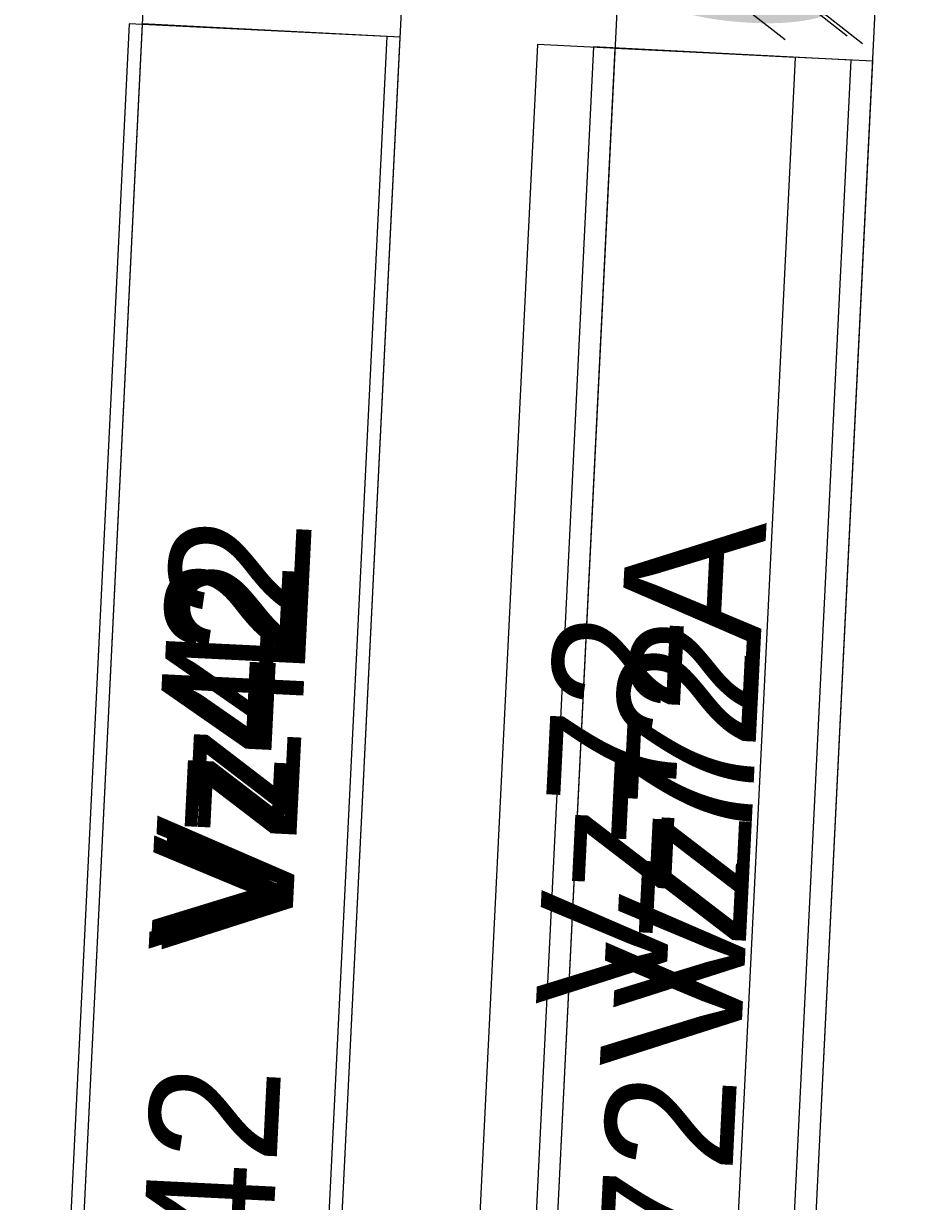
# Model space of a CAD drawing. Extents: x 647787 to 668496, y 640478 to 654412.
# Drawn here: x 659879.22 to 659899.69, y 647517.25 to 647544.63 of the extents above; entities that cross this region are included whole.
import ezdxf

# ---------------------------------------------------------------- set-up
doc = ezdxf.new("R2010")
doc.units = 0
for name, color, linetype in [('Default', 7, 'Continuous'), ('TEMP_DETECTION ZONE_Stage 2', 7, 'Continuous'), ('TEMP_DETECTION ZONE_STAGE 3', 7, 'Continuous'), ('TEMP_DETECTION_ZONE_STAGE 5', 7, 'Continuous'), ('TEMP_SIGNAL_POLES_STAGE 1B', 7, 'Continuous')]:
    doc.layers.add(name, color=color, linetype=linetype)

msp = doc.modelspace()

# ---------------------------------------------------------------- linework, layer by layer
at = {"layer": 'Default'}
for p, q in [((659892.92, 647548.606), (659898.362, 647544.345)), ((659892.92, 647548.606), (659898.362, 647544.345)), ((659891.479, 647548.515), (659896.921, 647544.255)), ((659893.278, 647548.427), (659898.72, 647544.166))]:
    msp.add_line(p, q, dxfattribs=at)
at = {"layer": 'TEMP_DETECTION ZONE_Stage 2'}
for p, q in [((659881.98, 647544.62), (659879.522, 647494.68)), ((659887.972, 647544.314), (659881.98, 647544.62)), ((659885.515, 647494.374), (659887.972, 647544.314)), ((659892.467, 647544.085), (659890.009, 647494.145)), ((659898.459, 647543.779), (659892.467, 647544.085)), ((659896.001, 647493.839), (659898.459, 647543.779))]:
    msp.add_line(p, q, dxfattribs=at)
at = {"layer": 'TEMP_DETECTION ZONE_STAGE 3'}
for p, q in [((659881.98, 647544.62), (659879.522, 647494.68)), ((659887.972, 647544.314), (659881.98, 647544.62)), ((659885.515, 647494.374), (659887.972, 647544.314)), ((659892.467, 647544.085), (659890.009, 647494.145)), ((659898.459, 647543.779), (659892.467, 647544.085)), ((659896.001, 647493.839), (659898.459, 647543.779))]:
    msp.add_line(p, q, dxfattribs=at)
at = {"layer": 'TEMP_DETECTION_ZONE_STAGE 5'}
for p, q in [((659881.679, 647544.624), (659879.221, 647494.684)), ((659881.98, 647544.609), (659879.522, 647494.669)), ((659887.671, 647544.329), (659881.679, 647544.624)), ((659887.972, 647544.314), (659881.98, 647544.609)), ((659885.214, 647494.389), (659887.671, 647544.329)), ((659885.515, 647494.374), (659887.972, 647544.314)), ((659891.166, 647544.137), (659888.708, 647494.197)), ((659892.965, 647544.048), (659890.508, 647494.109)), ((659897.159, 647543.842), (659891.166, 647544.137)), ((659898.958, 647543.753), (659892.965, 647544.048)), ((659894.701, 647493.902), (659897.159, 647543.842)), ((659896.5, 647493.814), (659898.958, 647543.753))]:
    msp.add_line(p, q, dxfattribs=at)
at = {"layer": 'TEMP_SIGNAL_POLES_STAGE 1B'}
for p, q in [((659882.69, 647559.048), (659880.233, 647509.109)), ((659893.701, 647559.003), (659891.244, 647509.063)), ((659886.225, 647508.814), (659888.683, 647558.753)), ((659897.236, 647508.769), (659899.694, 647558.708))]:
    msp.add_line(p, q, dxfattribs=at)

# ---------------------------------------------------------------- texts
at = {"layer": 'Default'}
msp.add_text('07', height=6, rotation=85.5313, dxfattribs=at).set_placement((659898.858, 647544.114))
at = {"layer": 'TEMP_DETECTION ZONE_Stage 2'}
for s, p in [('Vz42', (659884.756, 647511.192)), ('Vz72', (659895.352, 647510.992))]:
    msp.add_text(s, height=3, rotation=87.1709, dxfattribs=at).set_placement(p)
at = {"layer": 'TEMP_DETECTION ZONE_STAGE 3'}
for s, p in [('Vz42', (659884.756, 647511.192)), ('Vz72', (659895.352, 647510.992))]:
    msp.add_text(s, height=3, rotation=87.1709, dxfattribs=at).set_placement(p)
at = {"layer": 'TEMP_DETECTION_ZONE_STAGE 5'}
for s, p in [('Vz42', (659885.123, 647522.956)), ('Vz42', (659885.424, 647522.941)), ('Vz72', (659894.126, 647521.684)), ('Vz72', (659895.925, 647521.595))]:
    msp.add_text(s, height=3, rotation=87.1709, dxfattribs=at).set_placement(p)
at = {"layer": 'TEMP_SIGNAL_POLES_STAGE 1B'}
for s, p in [('Vz72A', (659895.858, 647520.238)), ('Vz42', (659885.436, 647523.181))]:
    msp.add_text(s, height=3.25, rotation=87.1709, dxfattribs=at).set_placement(p)

doc.saveas('drawing.dxf')
